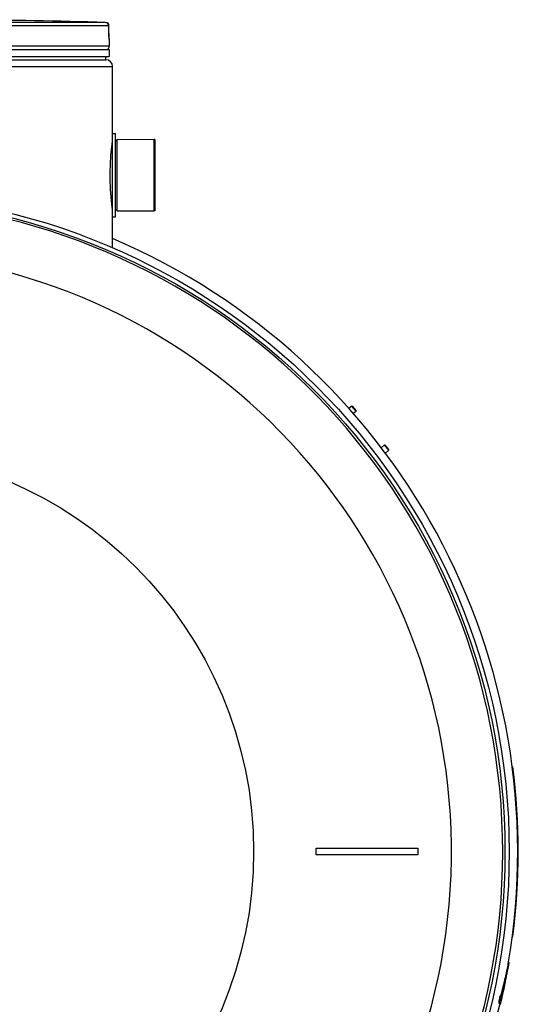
# Model space of a CAD drawing. Header units: millimetres. Extents: x 0 to 297, y 0 to 210.
# Tile 497 of 499: x 243.22 to 248.37, y 153.14 to 163.29. Entities that reach past the tile are written whole.
import ezdxf

# ---------------------------------------------------------------- set-up
doc = ezdxf.new("R2010")
doc.units = ezdxf.units.MM
doc.header["$LTSCALE"] = 16.335
doc.layers.get('0').update_dxf_attribs({"linetype": 'CONTINUOUS'})
for name, color, linetype in [('01_GLOBAL', 7, 'CONTINUOUS'), ('08_SURFACES', 7, 'CONTINUOUS'), ('AXES_REF', 7, 'CONTINUOUS')]:
    doc.layers.add(name, color=color, linetype=linetype)

msp = doc.modelspace()

# ---------------------------------------------------------------- linework, layer by layer
at = {"color": 9, "linetype": 'Continuous'}
for p, q in [((244.111, 163.266), (241.625, 163.266)), ((244.118, 163.262), (244.115, 163.26)), ((244.121, 163.263), (244.118, 163.262)), ((244.145, 163.231), (241.627, 163.231)), ((244.145, 163.231), (244.145, 163.232)), ((244.146, 163.153), (244.145, 163.231)), ((244.146, 163.153), (244.146, 163.153)), ((244.149, 163.091), (244.148, 163.091)), ((244.149, 163.02), (238.829, 163.02)), ((243.281, 162.987), (243.376, 162.987)), ((244.124, 162.987), (244.135, 162.987)), ((244.18, 162.031), (244.18, 161.35))]:
    msp.add_line(p, q, dxfattribs=at)
at = {"color": 7, "linetype": 'Continuous'}
for p, q in [((244.146, 163.148), (244.145, 163.232)), ((244.146, 163.141), (244.146, 163.15)), ((244.146, 163.135), (244.146, 163.143)), ((244.146, 163.128), (244.146, 163.136)), ((244.146, 163.122), (244.146, 163.129)), ((244.147, 163.117), (244.146, 163.123)), ((244.147, 163.116), (244.147, 163.118)), ((244.147, 163.112), (244.147, 163.117)), ((244.147, 163.109), (244.147, 163.113)), ((244.147, 163.106), (244.147, 163.11)), ((244.147, 163.101), (244.147, 163.108)), ((244.147, 163.102), (244.147, 163.105)), ((244.147, 163.1), (244.147, 163.102)), ((244.149, 163.091), (244.149, 163.02)), ((238.829, 162.985), (244.149, 162.985)), ((244.135, 162.985), (244.135, 162.987)), ((244.149, 162.985), (244.149, 162.915)), ((238.829, 162.915), (244.149, 162.915)), ((238.864, 162.88), (244.114, 162.88)), ((244.114, 162.88), (244.114, 162.915)), ((244.184, 161.26), (244.184, 162.121)), ((244.184, 162.121), (244.212, 162.121)), ((244.212, 161.26), (244.212, 162.121)), ((244.212, 162.04), (244.229, 162.058)), ((244.229, 162.058), (244.614, 162.06)), ((244.229, 161.323), (244.229, 162.058)), ((244.614, 161.321), (244.614, 162.06)), ((244.212, 161.34), (244.229, 161.323)), ((244.229, 161.323), (244.614, 161.321)), ((244.184, 161.26), (244.212, 161.26)), ((246.652, 159.308), (246.622, 159.283)), ((246.652, 159.308), (246.66, 159.307)), ((246.697, 159.254), (246.652, 159.308)), ((246.698, 159.262), (246.66, 159.307)), ((246.697, 159.254), (246.669, 159.23)), ((246.697, 159.254), (246.698, 159.262)), ((246.989, 158.906), (246.956, 158.878)), ((246.989, 158.906), (246.997, 158.905)), ((247.034, 158.852), (246.989, 158.906)), ((247.035, 158.86), (246.997, 158.905)), ((247.034, 158.852), (246.999, 158.822)), ((247.034, 158.852), (247.035, 158.86)), ((246.284, 154.746), (247.334, 154.746)), ((246.284, 154.676), (246.284, 154.746)), ((247.334, 154.746), (247.334, 154.676)), ((247.334, 154.676), (246.284, 154.676))]:
    msp.add_line(p, q, dxfattribs=at)
msp.add_lwpolyline([(244.148, 163.098), (244.148, 163.098), (244.148, 163.097), (244.148, 163.097), (244.148, 163.097), (244.148, 163.097), (244.148, 163.098), (244.148, 163.098), (244.148, 163.099), (244.147, 163.1), (244.147, 163.1)], dxfattribs=at)
for radius in [6.787, 6.787, 6.743]:
    msp.add_circle((241.489, 154.711), radius, dxfattribs=at)
for centre, radius, start, end in [((241.489, 62.203), 101.097, 88.51363, 89.34452), ((244.11, 163.231), 0.035, 0.4714, 88.5097), ((244.114, 163.091), 0.035, 0, 16.9479), ((244.114, 163.02), 0.035, 304.2644, 360), ((244.126, 162.987), 0.0091, 0, 31.3783), ((241.489, 154.711), 6.72, 278.2771, 261.7229), ((241.489, 154.711), 6.874, 113.0827, 346.8309), ((241.489, 154.711), 6.874, 350.2905, 66.9173)]:
    msp.add_arc(centre, radius, start, end, dxfattribs=at)
at = {"color": 9, "linetype": 'Continuous'}
for centre, radius, start, end in [((244.126, 163.245), 0.0188, 112.8813, 114.9933), ((244.124, 163.249), 0.0149, 101.4114, 104.251), ((245.385, 163.16), 1.24, 180.3377, 182.0594)]:
    msp.add_arc(centre, radius, start, end, dxfattribs=at)
for points, knots in [([(244.125, 163.263), (244.124, 163.263), (244.123, 163.263), (244.122, 163.263), (244.121, 163.263)], [0, 0, 0, 0, 0.489837, 1, 1, 1, 1]), ([(244.129, 163.262), (244.128, 163.263), (244.127, 163.263), (244.126, 163.263), (244.125, 163.263)], [0, 0, 0, 0, 0.498239, 1, 1, 1, 1]), ([(244.148, 163.091), (244.146, 163.091), (244.149, 163.104), (244.147, 163.109), (244.147, 163.115)], [0, 0, 0, 0, 0.250338, 1, 1, 1, 1]), ([(244.148, 163.091), (244.148, 163.092), (244.148, 163.095), (244.148, 163.097), (244.148, 163.098)], [0, 0, 0, 0, 0.485542, 1, 1, 1, 1])]:
    msp.add_open_spline(points, degree=3, knots=knots, dxfattribs=at)
msp.add_open_spline([(244.145, 163.231), (244.145, 163.243), (244.14, 163.258), (244.129, 163.262)], degree=3, dxfattribs=at)
at = {"color": 7, "linetype": 'Continuous'}
for points, knots in [([(244.159, 161.69), (244.159, 161.728), (244.161, 161.845), (244.171, 161.962), (244.182, 162.04)], [0, 0, 0, 0, 0.324798, 1, 1, 1, 1]), ([(244.182, 161.341), (244.179, 161.358), (244.165, 161.474), (244.159, 161.591), (244.159, 161.69)], [0, 0, 0, 0, 0.149662, 1, 1, 1, 1])]:
    msp.add_open_spline(points, degree=3, knots=knots, dxfattribs=at)
at = {"layer": '01_GLOBAL', "color": 7, "linetype": 'Continuous'}
for p, q in [((238.864, 162.88), (244.114, 162.88)), ((244.184, 162.121), (244.184, 162.81)), ((244.184, 160.941), (244.184, 161.26))]:
    msp.add_line(p, q, dxfattribs=at)
at = {"layer": '01_GLOBAL', "color": 9, "linetype": 'Continuous'}
msp.add_line((238.794, 162.81), (244.184, 162.81), dxfattribs=at)
at = {"layer": '01_GLOBAL', "color": 7, "linetype": 'Continuous'}
msp.add_arc((244.114, 162.81), 0.07, 0, 90, dxfattribs=at)
at = {"layer": '08_SURFACES', "color": 7, "linetype": 'Continuous'}
for p, q in [((248.307, 155.586), (248.314, 155.586)), ((248.312, 155.549), (248.319, 155.549)), ((248.32, 155.475), (248.327, 155.475)), ((248.335, 155.326), (248.342, 155.326)), ((248.347, 155.177), (248.354, 155.177)), ((248.356, 155.028), (248.363, 155.028)), ((248.361, 154.879), (248.368, 154.879)), ((248.363, 154.73), (248.37, 154.73)), ((248.362, 154.618), (248.369, 154.618)), ((248.363, 154.656), (248.37, 154.656)), ((248.362, 154.581), (248.369, 154.581)), ((248.36, 154.507), (248.367, 154.507)), ((248.352, 154.321), (248.359, 154.321)), ((248.356, 154.395), (248.363, 154.395)), ((248.342, 154.172), (248.349, 154.172)), ((248.324, 153.985), (248.331, 153.985)), ((248.307, 153.836), (248.314, 153.836)), ((248.312, 153.874), (248.319, 153.874)), ((248.258, 153.522), (248.249, 153.476)), ((248.265, 153.522), (248.256, 153.476)), ((248.263, 153.544), (248.258, 153.522)), ((248.264, 153.552), (248.263, 153.544)), ((248.272, 153.554), (248.265, 153.554)), ((248.27, 153.544), (248.265, 153.522)), ((248.267, 153.569), (248.274, 153.569)), ((248.272, 153.552), (248.27, 153.544)), ((248.224, 153.366), (248.188, 153.233)), ((248.231, 153.366), (248.196, 153.233)), ((248.23, 153.331), (248.23, 153.331)), ((248.17, 153.167), (248.178, 153.167)), ((248.173, 153.145), (248.18, 153.145)), ((248.181, 153.142), (248.189, 153.142)), ((248.181, 153.139), (248.188, 153.139)), ((248.186, 153.151), (248.191, 153.151))]:
    msp.add_line(p, q, dxfattribs=at)
at = {"layer": '08_SURFACES', "color": 9, "linetype": 'Continuous'}
for p, q in [((248.258, 153.522), (248.265, 153.522)), ((248.263, 153.544), (248.27, 153.544)), ((248.249, 153.476), (248.256, 153.476)), ((248.224, 153.366), (248.231, 153.366)), ((248.188, 153.233), (248.196, 153.233)), ((248.169, 153.151), (248.177, 153.151)), ((248.19, 153.16), (248.193, 153.16))]:
    msp.add_line(p, q, dxfattribs=at)
at = {"layer": '08_SURFACES', "color": 7, "linetype": 'Continuous'}
for centre, radius, start, end in [((241.489, 154.711), 6.881, 352.6944, 7.3056), ((241.489, 154.711), 6.881, 346.7576, 350.4398), ((245.953, 153.822), 2.329, 347.8404, 348.7322), ((243.749, 154.412), 4.593, 344.2661, 345.1213), ((243.691, 154.422), 4.659, 344.3728, 345.2155), ((243.835, 154.258), 4.492, 346.0009, 346.6707), ((243.102, 154.414), 5.24, 346.8637, 347.5816)]:
    msp.add_arc(centre, radius, start, end, dxfattribs=at)
for points, knots in [([(248.249, 153.476), (248.247, 153.467), (248.239, 153.43), (248.231, 153.393), (248.224, 153.366)], [0, 0, 0, 0, 0.253166, 1, 1, 1, 1]), ([(248.256, 153.476), (248.254, 153.467), (248.247, 153.43), (248.238, 153.393), (248.231, 153.366)], [0, 0, 0, 0, 0.253168, 1, 1, 1, 1]), ([(248.17, 153.167), (248.17, 153.165), (248.169, 153.16), (248.168, 153.155), (248.169, 153.151)], [0, 0, 0, 0, 0.27514, 1, 1, 1, 1]), ([(248.169, 153.151), (248.169, 153.15), (248.169, 153.148), (248.171, 153.145), (248.173, 153.145)], [0, 0, 0, 0, 0.376163, 1, 1, 1, 1]), ([(248.178, 153.167), (248.178, 153.165), (248.177, 153.16), (248.176, 153.155), (248.177, 153.151)], [0, 0, 0, 0, 0.275097, 1, 1, 1, 1]), ([(248.177, 153.151), (248.177, 153.15), (248.177, 153.148), (248.179, 153.145), (248.18, 153.145)], [0, 0, 0, 0, 0.379636, 1, 1, 1, 1]), ([(248.18, 153.145), (248.181, 153.145), (248.181, 153.145), (248.182, 153.145), (248.182, 153.145)], [0, 0, 0, 0, 0.473379, 1, 1, 1, 1]), ([(248.182, 153.145), (248.183, 153.146), (248.185, 153.148), (248.186, 153.151), (248.187, 153.153)], [0, 0, 0, 0, 0.178718, 1, 1, 1, 1]), ([(248.187, 153.153), (248.188, 153.154), (248.19, 153.161), (248.192, 153.167), (248.193, 153.172)], [0, 0, 0, 0, 0.217439, 1, 1, 1, 1])]:
    msp.add_open_spline(points, degree=3, knots=knots, dxfattribs=at)
msp.add_open_spline([(248.22, 153.287), (248.22, 153.285), (248.22, 153.282), (248.219, 153.28)], degree=3, dxfattribs=at)
at = {"layer": 'AXES_REF', "color": 7, "linetype": 'Continuous'}
for p, q in [((244.621, 162.058), (244.614, 162.058)), ((244.621, 162.058), (244.621, 161.323)), ((244.621, 161.323), (244.614, 161.323))]:
    msp.add_line(p, q, dxfattribs=at)
at = {"layer": 'AXES_REF', "color": 9, "linetype": 'Continuous'}
msp.add_circle((241.489, 154.711), 4.15, dxfattribs=at)
msp.add_arc((241.489, 154.711), 6.191, 94.4118, 85.5882, dxfattribs=at)

doc.saveas('drawing.dxf')
